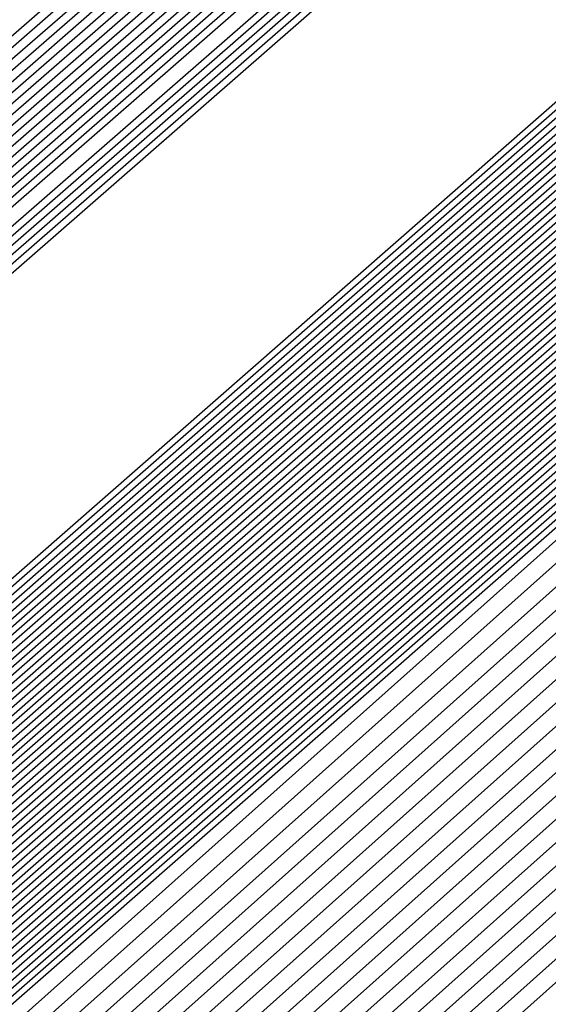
# Model space of a CAD drawing. Extents: x 3249832 to 3255657, y 13789405 to 13793316.
# Tile 835 of 1056: x 3253209.5896 to 3253209.6543, y 13791258.5066 to 13791258.6272. Entities that reach past the tile are written whole.
import ezdxf

# ---------------------------------------------------------------- set-up
doc = ezdxf.new("R2010")
doc.units = 0
doc.header["$LTSCALE"] = 100
doc.header["$MEASUREMENT"] = 0
for name, color, linetype in [('GRATIO_03231_CON', 1, 'CONTINUOUS'), ('GRATIO_0323_ICON', 1, 'CONTINUOUS'), ('TARGETS_EAST', 7, 'CONTINUOUS')]:
    doc.layers.add(name, color=color, linetype=linetype)

# ---------------------------------------------------------------- blocks, each defined once
blk = doc.blocks.new('Gratio_032316_contours')
at = {"layer": 'GRATIO_03231_CON', "color": 1, "linetype": 'Continuous', "flags": 128}
for points in [[(3253179.55027, 13791232.39503), (3253186.87441, 13791238.77001), (3253201.4775, 13791251.51898), (3253219.20823, 13791267.00714), (3253234.45763, 13791280.32933), (3253243.00028, 13791287.79153), (3253246.14511, 13791290.5444), (3253246.5846, 13791290.94974), (3253247.02187, 13791291.379), (3253250.20254, 13791294.24212), (3253258.88285, 13791301.95866), (3253274.44262, 13791315.73867), (3253292.7559, 13791331.95413), (3253308.32028, 13791345.76753)], [(3253180.16544, 13791232.93802), (3253187.28488, 13791239.13155), (3253201.72516, 13791251.73678), (3253219.33902, 13791267.12228), (3253234.51314, 13791280.37862), (3253243.01644, 13791287.80647), (3253246.14668, 13791290.54676), (3253246.58389, 13791290.95054), (3253247.01645, 13791291.37639), (3253250.16633, 13791294.21318), (3253258.7639, 13791301.85732), (3253274.17605, 13791315.50724), (3253292.31584, 13791331.56933), (3253307.73285, 13791345.25198)], [(3253180.78061, 13791233.481), (3253187.69534, 13791239.49309), (3253201.97282, 13791251.95458), (3253219.46981, 13791267.23741), (3253234.56866, 13791280.42791), (3253243.03259, 13791287.8214), (3253246.14825, 13791290.54912), (3253246.58317, 13791290.95133), (3253247.01103, 13791291.37378), (3253250.13013, 13791294.18424), (3253258.64495, 13791301.75599), (3253273.90947, 13791315.27582), (3253291.87577, 13791331.18453), (3253307.14542, 13791344.73643)], [(3253181.39578, 13791234.02399), (3253188.1058, 13791239.85463), (3253202.22048, 13791252.17237), (3253219.6006, 13791267.35254), (3253234.62418, 13791280.4772), (3253243.04874, 13791287.83633), (3253246.14982, 13791290.55149), (3253246.58246, 13791290.95213), (3253247.00561, 13791291.37117), (3253250.09393, 13791294.15529), (3253258.526, 13791301.65465), (3253273.6429, 13791315.0444), (3253291.4357, 13791330.79973), (3253306.55799, 13791344.22088)], [(3253182.62612, 13791235.10996), (3253188.92672, 13791240.5777), (3253202.71581, 13791252.60797), (3253219.86218, 13791267.58281), (3253234.73522, 13791280.57579), (3253243.08105, 13791287.8662), (3253246.15297, 13791290.55621), (3253246.58103, 13791290.95372), (3253246.99477, 13791291.36594), (3253250.02153, 13791294.09741), (3253258.2881, 13791301.45198), (3253273.10975, 13791314.58156), (3253290.55557, 13791330.03014), (3253305.38313, 13791343.18978)], [(3253183.24129, 13791235.65295), (3253189.33718, 13791240.93924), (3253202.96347, 13791252.82577), (3253219.99297, 13791267.69794), (3253234.79073, 13791280.62508), (3253243.0972, 13791287.88113), (3253246.15454, 13791290.55858), (3253246.58032, 13791290.95452), (3253246.98935, 13791291.36333), (3253249.98532, 13791294.06847), (3253258.16915, 13791301.35065), (3253272.84317, 13791314.35013), (3253290.11551, 13791329.64534), (3253304.7957, 13791342.67423)], [(3253189.74764, 13791241.30078), (3253203.21113, 13791253.04357), (3253220.12376, 13791267.81308), (3253234.84625, 13791280.67437), (3253243.11336, 13791287.89607), (3253246.15611, 13791290.56094), (3253246.57961, 13791290.95531), (3253246.98393, 13791291.36072), (3253249.94912, 13791294.03953), (3253258.05019, 13791301.24931), (3253272.5766, 13791314.11871), (3253289.67544, 13791329.26055), (3253304.20827, 13791342.15868)], [(3253190.1581, 13791241.66232), (3253203.45879, 13791253.26136), (3253220.25455, 13791267.92821), (3253234.90177, 13791280.72366), (3253243.12951, 13791287.911), (3253246.15768, 13791290.5633), (3253246.57889, 13791290.95611), (3253246.97851, 13791291.35811), (3253249.91292, 13791294.01058), (3253257.93124, 13791301.14798), (3253272.31002, 13791313.88729), (3253289.23538, 13791328.87575), (3253303.62084, 13791341.64313)], [(3253190.97902, 13791242.38539), (3253203.95411, 13791253.69696), (3253220.51613, 13791268.15847), (3253235.01281, 13791280.82224), (3253243.16182, 13791287.94087), (3253246.16082, 13791290.56803), (3253246.57747, 13791290.9577), (3253246.96767, 13791291.35288), (3253249.84051, 13791293.9527), (3253257.69334, 13791300.94531), (3253271.77687, 13791313.42445), (3253288.35525, 13791328.10615), (3253302.44598, 13791340.61203)], [(3253191.38948, 13791242.74693), (3253204.20177, 13791253.91476), (3253220.64692, 13791268.27361), (3253235.06832, 13791280.87154), (3253243.17797, 13791287.9558), (3253246.1624, 13791290.57039), (3253246.57675, 13791290.9585), (3253246.96225, 13791291.35027), (3253249.80431, 13791293.92376), (3253257.57439, 13791300.84397), (3253271.51029, 13791313.19303), (3253287.91518, 13791327.72135), (3253301.85855, 13791340.09648)], [(3253191.79994, 13791243.10847), (3253204.44943, 13791254.13256), (3253220.77772, 13791268.38874), (3253235.12384, 13791280.92083), (3253243.19412, 13791287.97073), (3253246.16397, 13791290.57276), (3253246.57604, 13791290.95929), (3253246.95683, 13791291.34766), (3253249.76811, 13791293.89481), (3253257.45544, 13791300.74264), (3253271.24372, 13791312.9616), (3253287.47511, 13791327.33655), (3253301.27112, 13791339.58093)], [(3253192.2104, 13791243.47001), (3253204.69709, 13791254.35035), (3253220.90851, 13791268.50387), (3253235.17936, 13791280.97012), (3253243.21028, 13791287.98567), (3253246.16554, 13791290.57512), (3253246.57533, 13791290.96009), (3253246.95142, 13791291.34505), (3253249.73191, 13791293.86587), (3253257.33649, 13791300.6413), (3253270.97714, 13791312.73018), (3253287.03505, 13791326.95176), (3253300.68369, 13791339.06538)], [(3253193.03132, 13791244.19308), (3253205.19242, 13791254.78595), (3253221.17009, 13791268.73414), (3253235.29039, 13791281.0687), (3253243.24258, 13791288.01553), (3253246.16868, 13791290.57985), (3253246.5739, 13791290.96168), (3253246.94058, 13791291.33982), (3253249.6595, 13791293.80799), (3253257.09858, 13791300.43863), (3253270.44399, 13791312.26734), (3253286.15492, 13791326.18216), (3253299.50883, 13791338.03428)], [(3253193.44178, 13791244.55462), (3253205.44008, 13791255.00375), (3253221.30088, 13791268.84927), (3253235.34591, 13791281.11799), (3253243.25874, 13791288.03047), (3253246.17025, 13791290.58221), (3253246.57319, 13791290.96248), (3253246.93516, 13791291.33721), (3253249.6233, 13791293.77904), (3253256.97963, 13791300.3373), (3253270.17741, 13791312.03592), (3253285.71485, 13791325.79737), (3253298.92139, 13791337.51873)]]:
    blk.add_lwpolyline(points, dxfattribs=at)
at = {"layer": 'GRATIO_03231_CON', "color": 5, "linetype": 'Continuous', "flags": 128}
for points in [[(3253178.31993, 13791231.30905), (3253186.05349, 13791238.04694), (3253200.98218, 13791251.08338), (3253218.94665, 13791266.77688), (3253234.34659, 13791280.23075), (3253242.96798, 13791287.76167), (3253246.14197, 13791290.53967), (3253246.58603, 13791290.94815), (3253247.02107, 13791291.37394), (3253250.18182, 13791294.2177), (3253258.80647, 13791301.88356), (3253274.26937, 13791315.56557), (3253292.48955, 13791331.61762), (3253308.02221, 13791345.18354)], [(3253177.70476, 13791230.76607), (3253185.64303, 13791237.6854), (3253200.73452, 13791250.86558), (3253218.81586, 13791266.66175), (3253234.29107, 13791280.18146), (3253242.95182, 13791287.74673), (3253246.1404, 13791290.53731), (3253246.58674, 13791290.94735), (3253247.01436, 13791291.36584), (3253250.12102, 13791294.16091), (3253258.59804, 13791301.69555), (3253273.79626, 13791315.14336), (3253291.70456, 13791330.92064), (3253306.97134, 13791344.25434)], [(3253177.08958, 13791230.22308), (3253185.23257, 13791237.32386), (3253200.48686, 13791250.64779), (3253218.68507, 13791266.54661), (3253234.23556, 13791280.13216), (3253242.93567, 13791287.7318), (3253246.13883, 13791290.53495), (3253246.58745, 13791290.94656), (3253247.00766, 13791291.35773), (3253250.06022, 13791294.10413), (3253258.38961, 13791301.50754), (3253273.32314, 13791314.72115), (3253290.91956, 13791330.22366), (3253305.92046, 13791343.32515)], [(3253176.47441, 13791229.68009), (3253184.82211, 13791236.96232), (3253200.23919, 13791250.42999), (3253218.55428, 13791266.43148), (3253234.18004, 13791280.08287), (3253242.91952, 13791287.71687), (3253246.13725, 13791290.53258), (3253246.58817, 13791290.94576), (3253247.00095, 13791291.34963), (3253249.99942, 13791294.04734), (3253258.18118, 13791301.31953), (3253272.85003, 13791314.29894), (3253290.13456, 13791329.52668), (3253304.86958, 13791342.39595)], [(3253175.24407, 13791228.59412), (3253184.00119, 13791236.23925), (3253199.74387, 13791249.99439), (3253218.2927, 13791266.20121), (3253234.069, 13791279.98429), (3253242.88721, 13791287.687), (3253246.13411, 13791290.52786), (3253246.58959, 13791290.94417), (3253246.98754, 13791291.33342), (3253249.87782, 13791293.93376), (3253257.76432, 13791300.94351), (3253271.9038, 13791313.45451), (3253288.56457, 13791328.13272), (3253302.76783, 13791340.53756)], [(3253196.57706, 13791247.03615), (3253203.47105, 13791253.1938), (3253218.75951, 13791266.60126), (3253234.06971, 13791279.98413), (3253242.88772, 13791287.68662), (3253246.13462, 13791290.52731), (3253246.59031, 13791290.94338), (3253246.98083, 13791291.32532), (3253249.81702, 13791293.87697), (3253257.55589, 13791300.7555), (3253271.43068, 13791313.0323), (3253287.77957, 13791327.43574), (3253301.71695, 13791339.60837)], [(3253196.71057, 13791247.15254), (3253203.58621, 13791253.29381), (3253218.83398, 13791266.66558), (3253234.10345, 13791280.01283), (3253242.89801, 13791287.6948), (3253246.13636, 13791290.52784), (3253246.59102, 13791290.94258), (3253246.97413, 13791291.31721), (3253249.75622, 13791293.82018), (3253257.34746, 13791300.56749), (3253270.95757, 13791312.61009), (3253286.99457, 13791326.73875), (3253300.66608, 13791338.67918)], [(3253196.84408, 13791247.26894), (3253203.70137, 13791253.39382), (3253218.90845, 13791266.7299), (3253234.13718, 13791280.04153), (3253242.9083, 13791287.70297), (3253246.13809, 13791290.52836), (3253246.59174, 13791290.94178), (3253246.96742, 13791291.30911), (3253249.69542, 13791293.76339), (3253257.13903, 13791300.37948), (3253270.48445, 13791312.18788), (3253286.20957, 13791326.04177), (3253299.6152, 13791337.74998)], [(3253197.11109, 13791247.50174), (3253203.93169, 13791253.59384), (3253219.0574, 13791266.85855), (3253234.20465, 13791280.09892), (3253242.92888, 13791287.71932), (3253246.14156, 13791290.52941), (3253246.59316, 13791290.94019), (3253246.95401, 13791291.2929), (3253249.57383, 13791293.64981), (3253256.72217, 13791300.00346), (3253269.53822, 13791311.34346), (3253284.63958, 13791324.64781), (3253297.51345, 13791335.89159)], [(3253197.2446, 13791247.61813), (3253204.04685, 13791253.69384), (3253219.13187, 13791266.92287), (3253234.23839, 13791280.12762), (3253242.93918, 13791287.72749), (3253246.1433, 13791290.52994), (3253246.59388, 13791290.9394), (3253246.9473, 13791291.28479), (3253249.51303, 13791293.59302), (3253256.51374, 13791299.81545), (3253269.06511, 13791310.92125), (3253283.85458, 13791323.95083), (3253296.46257, 13791334.9624)], [(3253197.37811, 13791247.73453), (3253204.16201, 13791253.79385), (3253219.20635, 13791266.98719), (3253234.27212, 13791280.15631), (3253242.94947, 13791287.73567), (3253246.14503, 13791290.53046), (3253246.59459, 13791290.9386), (3253246.9406, 13791291.27669), (3253249.45223, 13791293.53623), (3253256.30531, 13791299.62744), (3253268.59199, 13791310.49904), (3253283.06958, 13791323.25385), (3253295.41169, 13791334.0332)], [(3253197.51162, 13791247.85093), (3253204.27717, 13791253.89386), (3253219.28082, 13791267.05151), (3253234.30586, 13791280.18501), (3253242.95976, 13791287.74384), (3253246.14676, 13791290.53099), (3253246.5953, 13791290.9378), (3253246.93389, 13791291.26859), (3253249.39143, 13791293.47944), (3253256.09688, 13791299.43942), (3253268.11888, 13791310.07683), (3253282.28459, 13791322.55687), (3253294.36082, 13791333.10401)], [(3253197.77863, 13791248.08372), (3253204.50749, 13791254.09388), (3253219.42977, 13791267.18016), (3253234.37333, 13791280.2424), (3253242.98034, 13791287.76019), (3253246.15023, 13791290.53204), (3253246.59673, 13791290.93621), (3253246.92048, 13791291.25238), (3253249.26983, 13791293.36586), (3253255.68002, 13791299.0634), (3253267.17265, 13791309.2324), (3253280.71459, 13791321.16291), (3253292.25906, 13791331.24562), (3253298.86322, 13791336.86351)], [(3253197.91214, 13791248.20012), (3253204.62265, 13791254.19388), (3253219.50424, 13791267.24448), (3253234.40706, 13791280.2711), (3253242.99064, 13791287.76837), (3253246.15197, 13791290.53257), (3253246.59744, 13791290.93542), (3253246.91378, 13791291.24427), (3253249.20903, 13791293.30907), (3253255.47159, 13791298.87539), (3253266.69953, 13791308.81019), (3253279.9296, 13791320.46593), (3253291.20819, 13791330.31643), (3253297.66843, 13791335.81202)], [(3253198.04565, 13791248.31651), (3253204.73781, 13791254.29389), (3253219.57872, 13791267.3088), (3253234.4408, 13791280.2998), (3253243.00093, 13791287.77654), (3253246.1537, 13791290.53309), (3253246.59816, 13791290.93462), (3253246.90707, 13791291.23617), (3253249.14823, 13791293.25228), (3253255.26316, 13791298.68738), (3253266.22642, 13791308.38798), (3253279.1446, 13791319.76895), (3253290.15731, 13791329.38723), (3253296.47364, 13791334.76054)], [(3253198.17916, 13791248.43291), (3253204.85297, 13791254.3939), (3253219.65319, 13791267.37312), (3253234.47453, 13791280.32849), (3253243.01122, 13791287.78471), (3253246.15544, 13791290.53362), (3253246.59887, 13791290.93382), (3253246.90036, 13791291.22806), (3253249.08743, 13791293.19549), (3253255.05473, 13791298.49937), (3253265.7533, 13791307.96577), (3253278.3596, 13791319.07197), (3253289.10643, 13791328.45804), (3253295.27885, 13791333.70905)], [(3253198.44617, 13791248.6657), (3253205.08329, 13791254.59392), (3253219.80214, 13791267.50177), (3253234.542, 13791280.38589), (3253243.0318, 13791287.80106), (3253246.15891, 13791290.53467), (3253246.6003, 13791290.93223), (3253246.88695, 13791291.21186), (3253248.96583, 13791293.08191), (3253254.63787, 13791298.12335), (3253264.80707, 13791307.12135), (3253276.7896, 13791317.678), (3253287.00468, 13791326.59965), (3253292.88927, 13791331.60608), (3253295.95133, 13791334.07094)], [(3253198.57968, 13791248.7821), (3253205.19845, 13791254.69392), (3253219.87661, 13791267.56609), (3253234.57574, 13791280.41459), (3253243.04209, 13791287.80924), (3253246.16064, 13791290.53519), (3253246.60101, 13791290.93144), (3253246.88025, 13791291.20375), (3253248.90503, 13791293.02512), (3253254.42944, 13791297.93534), (3253264.33396, 13791306.69914), (3253276.00461, 13791316.98102), (3253285.9538, 13791325.67045), (3253291.69448, 13791330.55459), (3253294.7416, 13791333.01142)], [(3253198.71319, 13791248.8985), (3253205.31361, 13791254.79393), (3253219.95108, 13791267.63041), (3253234.60947, 13791280.44328), (3253243.05239, 13791287.81741), (3253246.16237, 13791290.53572), (3253246.60172, 13791290.93064), (3253246.87354, 13791291.19565), (3253248.84423, 13791292.96834), (3253254.22101, 13791297.74733), (3253263.86084, 13791306.27693), (3253275.21961, 13791316.28404), (3253284.90293, 13791324.74126), (3253290.49969, 13791329.50311), (3253293.53187, 13791331.9519)], [(3253198.8467, 13791249.0149), (3253205.42877, 13791254.89394), (3253220.02556, 13791267.69473), (3253234.64321, 13791280.47198), (3253243.06268, 13791287.82558), (3253246.16411, 13791290.53624), (3253246.60244, 13791290.92984), (3253246.86684, 13791291.18754), (3253248.78343, 13791292.91155), (3253254.01258, 13791297.55932), (3253263.38773, 13791305.85472), (3253274.43461, 13791315.58706), (3253283.85205, 13791323.81207), (3253289.3049, 13791328.45162), (3253292.32214, 13791330.89237), (3253295.39879, 13791333.38715)], [(3253199.11371, 13791249.24769), (3253205.65909, 13791255.09396), (3253220.17451, 13791267.82338), (3253234.71068, 13791280.52937), (3253243.08326, 13791287.84193), (3253246.16758, 13791290.53729), (3253246.60386, 13791290.92825), (3253246.85342, 13791291.17133), (3253248.66183, 13791292.79797), (3253253.59572, 13791297.1833), (3253262.4415, 13791305.01029), (3253272.86462, 13791314.1931), (3253281.7503, 13791321.95368), (3253286.91532, 13791326.34865), (3253289.90268, 13791328.77333), (3253293.18693, 13791331.45768)], [(3253199.24722, 13791249.36409), (3253205.77425, 13791255.19397), (3253220.24898, 13791267.8877), (3253234.74441, 13791280.55807), (3253243.09355, 13791287.85011), (3253246.16931, 13791290.53782), (3253246.60458, 13791290.92746), (3253246.84672, 13791291.16323), (3253248.60103, 13791292.74118), (3253253.38729, 13791296.99529), (3253261.96839, 13791304.58808), (3253272.07962, 13791313.49612), (3253280.69942, 13791321.02448), (3253285.72053, 13791325.29717), (3253288.69295, 13791327.71381), (3253292.081, 13791330.49295), (3253297.61917, 13791335.1971)], [(3253199.38073, 13791249.48048), (3253205.88941, 13791255.29397), (3253220.32345, 13791267.95202), (3253234.77815, 13791280.58677), (3253243.10385, 13791287.85828), (3253246.17105, 13791290.53834), (3253246.60529, 13791290.92666), (3253246.84001, 13791291.15513), (3253248.54023, 13791292.68439), (3253253.17886, 13791296.80728), (3253261.49527, 13791304.16587), (3253271.29462, 13791312.79914), (3253279.64854, 13791320.09529), (3253284.52574, 13791324.24568), (3253287.48322, 13791326.65429), (3253290.97507, 13791329.52822), (3253296.71525, 13791334.41022)], [(3253199.51424, 13791249.59688), (3253206.00457, 13791255.39398), (3253220.39793, 13791268.01634), (3253234.81188, 13791280.61546), (3253243.11414, 13791287.86646), (3253246.17278, 13791290.53887), (3253246.606, 13791290.92586), (3253246.83331, 13791291.14702), (3253248.47943, 13791292.6276), (3253252.97044, 13791296.61927), (3253261.02215, 13791303.74366), (3253270.50962, 13791312.10216), (3253278.59767, 13791319.16609), (3253283.33095, 13791323.1942), (3253286.27349, 13791325.59476), (3253289.86914, 13791328.56348), (3253295.81132, 13791333.62334)], [(3253199.78125, 13791249.82967), (3253206.23489, 13791255.594), (3253220.54687, 13791268.14499), (3253234.87935, 13791280.67286), (3253243.13472, 13791287.8828), (3253246.17625, 13791290.53992), (3253246.60743, 13791290.92427), (3253246.8199, 13791291.13081), (3253248.35784, 13791292.51402), (3253252.55358, 13791296.24325), (3253260.07593, 13791302.89924), (3253268.93963, 13791310.70819), (3253276.49591, 13791317.3077), (3253280.94137, 13791321.09123), (3253283.85403, 13791323.47572), (3253287.65728, 13791326.63402), (3253294.00347, 13791332.04958)], [(3253199.91476, 13791249.94607), (3253206.35005, 13791255.69401), (3253220.62135, 13791268.20931), (3253234.91309, 13791280.70156), (3253243.14501, 13791287.89098), (3253246.17798, 13791290.54045), (3253246.60814, 13791290.92348), (3253246.81319, 13791291.12271), (3253248.29704, 13791292.45723), (3253252.34515, 13791296.05524), (3253259.60281, 13791302.47703), (3253268.15463, 13791310.01121), (3253275.44504, 13791316.37851), (3253279.74658, 13791320.03974), (3253282.6443, 13791322.4162), (3253286.55135, 13791325.66929), (3253293.09954, 13791331.2627), (3253300.79521, 13791337.86923)], [(3253200.04827, 13791250.06247), (3253206.46521, 13791255.79401), (3253220.69582, 13791268.27363), (3253234.94682, 13791280.73025), (3253243.15531, 13791287.89915), (3253246.17972, 13791290.54097), (3253246.60886, 13791290.92268), (3253246.80649, 13791291.1146), (3253248.23624, 13791292.40044), (3253252.13672, 13791295.86723), (3253259.1297, 13791302.05482), (3253267.36963, 13791309.31423), (3253274.39416, 13791315.44932), (3253278.55179, 13791318.98826), (3253281.43456, 13791321.35667), (3253285.44542, 13791324.70455), (3253292.19561, 13791330.47582), (3253300.12972, 13791337.29016)], [(3253200.18178, 13791250.17887), (3253206.58037, 13791255.89402), (3253220.77029, 13791268.33795), (3253234.98056, 13791280.75895), (3253243.1656, 13791287.90733), (3253246.18145, 13791290.5415), (3253246.60957, 13791290.92188), (3253246.79978, 13791291.1065), (3253248.17544, 13791292.34365), (3253251.92829, 13791295.67922), (3253258.65658, 13791301.63261), (3253266.58464, 13791308.61725), (3253273.34328, 13791314.52012), (3253277.357, 13791317.93677), (3253280.22483, 13791320.29715), (3253284.33949, 13791323.73982), (3253291.29169, 13791329.68894), (3253299.46423, 13791336.71108)], [(3253200.44879, 13791250.41166), (3253206.81069, 13791256.09404), (3253220.91924, 13791268.4666), (3253235.04803, 13791280.81634), (3253243.18618, 13791287.92368), (3253246.18492, 13791290.54255), (3253246.611, 13791290.92029), (3253246.78637, 13791291.09029), (3253248.05384, 13791292.23007), (3253251.51143, 13791295.3032), (3253257.71035, 13791300.78818), (3253265.01464, 13791307.22329), (3253271.24153, 13791312.66173), (3253274.96742, 13791315.8338), (3253277.80537, 13791318.17811), (3253282.12763, 13791321.81036), (3253289.48383, 13791328.11518), (3253298.13324, 13791335.55292)], [(3253200.5823, 13791250.52806), (3253206.92586, 13791256.19405), (3253220.99372, 13791268.53092), (3253235.08176, 13791280.84504), (3253243.19647, 13791287.93185), (3253246.18666, 13791290.54307), (3253246.61171, 13791290.9195), (3253246.77966, 13791291.08219), (3253247.99304, 13791292.17328), (3253251.303, 13791295.11519), (3253257.23724, 13791300.36597), (3253264.22964, 13791306.52631), (3253270.19065, 13791311.73254), (3253273.77263, 13791314.78231), (3253276.59564, 13791317.11859), (3253281.0217, 13791320.84562), (3253288.57991, 13791327.3283), (3253297.46775, 13791334.97385)], [(3253200.71581, 13791250.64445), (3253207.04102, 13791256.29406), (3253221.06819, 13791268.59524), (3253235.1155, 13791280.87374), (3253243.20676, 13791287.94002), (3253246.18839, 13791290.5436), (3253246.61242, 13791290.9187), (3253246.77296, 13791291.07408), (3253247.93224, 13791292.11649), (3253251.09457, 13791294.92718), (3253256.76412, 13791299.94376), (3253263.44465, 13791305.82933), (3253269.13978, 13791310.80334), (3253272.57784, 13791313.73083), (3253275.38591, 13791316.05906), (3253279.91577, 13791319.88089), (3253287.67598, 13791326.54142), (3253296.80226, 13791334.39477)], [(3253200.84932, 13791250.76085), (3253207.15618, 13791256.39406), (3253221.14266, 13791268.65956), (3253235.14923, 13791280.90243), (3253243.21706, 13791287.9482), (3253246.19012, 13791290.54412), (3253246.61314, 13791290.9179), (3253246.76625, 13791291.06598), (3253247.87144, 13791292.0597), (3253250.88614, 13791294.73917), (3253256.29101, 13791299.52155), (3253262.65965, 13791305.13235), (3253268.0889, 13791309.87415), (3253271.38305, 13791312.67934), (3253274.17618, 13791314.99954), (3253278.80984, 13791318.91616), (3253286.77206, 13791325.75454), (3253296.13677, 13791333.81569)], [(3253201.11633, 13791250.99365), (3253207.3865, 13791256.59408), (3253221.29161, 13791268.78821), (3253235.2167, 13791280.95983), (3253243.23764, 13791287.96455), (3253246.19359, 13791290.54517), (3253246.61456, 13791290.91631), (3253246.75284, 13791291.04977), (3253247.74984, 13791291.94612), (3253250.46928, 13791294.36315), (3253255.34478, 13791298.67713), (3253261.08965, 13791303.73839), (3253265.98715, 13791308.01576), (3253268.99347, 13791310.57637), (3253271.75672, 13791312.8805), (3253276.59798, 13791316.9867), (3253284.9642, 13791324.18078), (3253294.80578, 13791332.65754)], [(3253201.24984, 13791251.11004), (3253207.50166, 13791256.69409), (3253221.36608, 13791268.85253), (3253235.25044, 13791280.98852), (3253243.24793, 13791287.97272), (3253246.19533, 13791290.5457), (3253246.61528, 13791290.91552), (3253246.74613, 13791291.04167), (3253247.68904, 13791291.88933), (3253250.26085, 13791294.17514), (3253254.87166, 13791298.25492), (3253260.30466, 13791303.04141), (3253264.93627, 13791307.08657), (3253267.79868, 13791309.52489), (3253270.54699, 13791311.82097), (3253275.49205, 13791316.02196), (3253284.06028, 13791323.3939), (3253294.14029, 13791332.07846)], [(3253201.38335, 13791251.22644), (3253207.61682, 13791256.7941), (3253221.44056, 13791268.91685), (3253235.28417, 13791281.01722), (3253243.25822, 13791287.9809), (3253246.19706, 13791290.54622), (3253246.61599, 13791290.91472), (3253246.73943, 13791291.03356), (3253247.62824, 13791291.83254), (3253250.05242, 13791293.98713), (3253254.39855, 13791297.83271), (3253259.51966, 13791302.34443), (3253263.88539, 13791306.15737), (3253266.60389, 13791308.4734), (3253269.33726, 13791310.76145), (3253274.38613, 13791315.05723), (3253283.15635, 13791322.60702), (3253293.4748, 13791331.49938)], [(3253201.51686, 13791251.34284), (3253207.73198, 13791256.8941), (3253221.51503, 13791268.98117), (3253235.31791, 13791281.04592), (3253243.26852, 13791287.98907), (3253246.1988, 13791290.54675), (3253246.6167, 13791290.91393), (3253246.73272, 13791291.02546), (3253247.56744, 13791291.77576), (3253249.84399, 13791293.79912), (3253253.92543, 13791297.41049), (3253258.73466, 13791301.64744), (3253262.83452, 13791305.22818), (3253265.4091, 13791307.42192), (3253268.12753, 13791309.70193), (3253273.2802, 13791314.0925), (3253282.25242, 13791321.82014), (3253292.80931, 13791330.9203), (3253301.81088, 13791338.63068)], [(3253201.78387, 13791251.57563), (3253207.9623, 13791257.09412), (3253221.66398, 13791269.10982), (3253235.38538, 13791281.10331), (3253243.2891, 13791288.00542), (3253246.20227, 13791290.5478), (3253246.61813, 13791290.91233), (3253246.71931, 13791291.00925), (3253247.44584, 13791291.66218), (3253249.42713, 13791293.4231), (3253252.9792, 13791296.56607), (3253257.16467, 13791300.25348), (3253260.73276, 13791303.36979), (3253263.01952, 13791305.31895), (3253265.70807, 13791307.58288), (3253271.06834, 13791312.16303), (3253280.44457, 13791320.24638), (3253291.47832, 13791329.76215), (3253300.88547, 13791337.82513)], [(3253201.91738, 13791251.69203), (3253208.07746, 13791257.19413), (3253221.73845, 13791269.17414), (3253235.41911, 13791281.13201), (3253243.29939, 13791288.01359), (3253246.204, 13791290.54832), (3253246.61884, 13791290.91154), (3253246.71261, 13791291.00114), (3253247.38504, 13791291.60539), (3253249.2187, 13791293.23509), (3253252.50609, 13791296.14386), (3253256.37967, 13791299.5565), (3253259.68189, 13791302.44059), (3253261.82473, 13791304.26746), (3253264.49834, 13791306.52336), (3253269.96241, 13791311.1983), (3253279.54064, 13791319.4595), (3253290.81283, 13791329.18307), (3253300.42277, 13791337.42236)], [(3253202.05089, 13791251.80842), (3253208.19262, 13791257.29414), (3253221.81293, 13791269.23846), (3253235.45285, 13791281.16071), (3253243.30968, 13791288.02177), (3253246.20573, 13791290.54885), (3253246.61956, 13791290.91074), (3253246.7059, 13791290.99304), (3253247.32424, 13791291.5486), (3253249.01027, 13791293.04708), (3253252.03297, 13791295.72165), (3253255.59467, 13791298.85952), (3253258.63101, 13791301.5114), (3253260.62994, 13791303.21597), (3253263.28861, 13791305.46384), (3253268.85648, 13791310.23357), (3253278.63672, 13791318.67262), (3253290.14734, 13791328.60399), (3253299.96006, 13791337.01958)], [(3253222.18973, 13791268.9562), (3253208.47101, 13791257.20698), (3253202.18439, 13791251.92482), (3253202.18439, 13791251.92482), (3253208.30778, 13791257.39414), (3253221.8874, 13791269.30278)], [(3253222.33685, 13791269.08692), (3253208.70035, 13791257.40813), (3253202.45141, 13791252.15761), (3253202.45141, 13791252.15761), (3253208.5381, 13791257.59416), (3253222.03635, 13791269.43142)], [(3253222.41042, 13791269.15229), (3253208.81502, 13791257.50869), (3253202.58492, 13791252.27401), (3253202.58492, 13791252.27401), (3253208.65326, 13791257.69417), (3253222.11082, 13791269.49575)], [(3253222.48398, 13791269.21765), (3253208.92969, 13791257.60926), (3253202.71843, 13791252.39041), (3253202.71843, 13791252.39041), (3253208.76842, 13791257.79418), (3253222.18529, 13791269.56007)], [(3253222.55754, 13791269.28301), (3253209.04436, 13791257.70983), (3253202.85194, 13791252.50681), (3253202.85193, 13791252.50681), (3253208.88358, 13791257.89419), (3253222.25977, 13791269.62439)], [(3253222.70467, 13791269.41374), (3253209.2737, 13791257.91097), (3253203.11895, 13791252.7396), (3253203.11895, 13791252.7396), (3253209.1139, 13791258.0942), (3253222.40871, 13791269.75304)], [(3253222.77823, 13791269.4791), (3253209.38837, 13791258.01154), (3253203.25246, 13791252.856), (3253203.25246, 13791252.856), (3253209.22906, 13791258.19421), (3253222.48319, 13791269.81736)], [(3253222.8518, 13791269.54447), (3253209.50304, 13791258.11211), (3253203.38597, 13791252.97239), (3253203.38597, 13791252.97239), (3253209.34422, 13791258.29422), (3253222.55766, 13791269.88168)], [(3253222.92536, 13791269.60983), (3253209.61771, 13791258.21268), (3253203.51947, 13791253.08879), (3253203.51947, 13791253.08879), (3253209.45938, 13791258.39423), (3253222.63214, 13791269.946)], [(3253294.55593, 13791331.78482), (3253282.65133, 13791321.30274), (3253268.6032, 13791309.01445), (3253256.6338, 13791298.60027), (3253249.91373, 13791292.81609), (3253247.40711, 13791290.71997), (3253247.02638, 13791290.44557), (3253246.62867, 13791290.09727), (3253243.8498, 13791287.66252), (3253236.27025, 13791281.09954), (3253223.07249, 13791269.74056), (3253209.84706, 13791258.41382), (3253203.78649, 13791253.32159), (3253203.78649, 13791253.32159), (3253209.68971, 13791258.59423), (3253222.78114, 13791270.07458), (3253235.89161, 13791281.53353), (3253243.79641, 13791288.43297), (3253249.04881, 13791292.99861), (3253256.14655, 13791299.14707), (3253268.13516, 13791309.52901), (3253282.25127, 13791321.73092), (3253294.2793, 13791332.07331)], [(3253294.30341, 13791331.56698), (3253282.46184, 13791321.1404), (3253268.48808, 13791308.91717), (3253256.58203, 13791298.55815), (3253249.89752, 13791292.80461), (3253247.40414, 13791290.71961), (3253247.02543, 13791290.44664), (3253246.629, 13791290.09938), (3253243.85878, 13791287.67218), (3253236.30279, 13791281.1296), (3253223.14605, 13791269.80592), (3253209.96173, 13791258.51439), (3253203.92, 13791253.43798), (3253203.92, 13791253.43798), (3253209.80487, 13791258.69424), (3253222.85565, 13791270.13885), (3253235.92547, 13791281.56208), (3253243.80512, 13791288.43921), (3253249.03601, 13791292.98573), (3253256.09723, 13791299.1022), (3253268.02248, 13791309.42905), (3253282.06389, 13791321.56632), (3253294.02824, 13791331.85395)], [(3253294.05089, 13791331.34915), (3253282.27235, 13791320.97806), (3253268.37296, 13791308.8199), (3253256.53026, 13791298.51602), (3253249.8813, 13791292.79314), (3253247.40117, 13791290.71925), (3253247.02448, 13791290.44772), (3253246.62933, 13791290.10149), (3253243.86776, 13791287.68184), (3253236.33533, 13791281.15966), (3253223.21961, 13791269.87129), (3253210.0764, 13791258.61496), (3253204.05351, 13791253.55438), (3253204.05351, 13791253.55438), (3253209.92004, 13791258.79424), (3253222.93017, 13791270.20313), (3253235.95934, 13791281.59062), (3253243.81382, 13791288.44544), (3253249.02321, 13791292.97286), (3253256.04791, 13791299.05733), (3253267.90979, 13791309.32909), (3253281.87651, 13791321.40172), (3253293.77719, 13791331.63458)], [(3253293.79837, 13791331.13131), (3253282.08285, 13791320.81572), (3253268.25784, 13791308.72262), (3253256.47849, 13791298.4739), (3253249.86508, 13791292.78166), (3253247.39821, 13791290.71889), (3253247.02354, 13791290.4488), (3253246.62966, 13791290.1036), (3253243.87675, 13791287.6915), (3253236.36787, 13791281.18972), (3253223.29318, 13791269.93665), (3253210.19107, 13791258.71553), (3253204.18702, 13791253.67078), (3253204.18701, 13791253.67078), (3253210.0352, 13791258.89424), (3253223.00468, 13791270.26741), (3253235.9932, 13791281.61917), (3253243.82253, 13791288.45167), (3253249.01041, 13791292.95999), (3253255.9986, 13791299.01245), (3253267.79711, 13791309.22914), (3253281.68913, 13791321.23712), (3253293.52613, 13791331.41522)], [(3253281.70387, 13791320.49104), (3253268.02759, 13791308.52807), (3253256.37495, 13791298.38965), (3253249.83265, 13791292.75871), (3253247.39227, 13791290.71816), (3253247.02165, 13791290.45095), (3253246.63032, 13791290.10782), (3253243.89471, 13791287.71083), (3253236.43295, 13791281.24983), (3253223.4403, 13791270.06738), (3253210.42041, 13791258.91666), (3253204.45403, 13791253.90357), (3253204.45403, 13791253.90357), (3253210.2655, 13791259.09429), (3253223.15342, 13791270.39627), (3253236.05998, 13791281.67732), (3253243.49467, 13791288.16911), (3253246.23629, 13791290.55891), (3253246.63094, 13791290.89792), (3253246.97688, 13791291.19282), (3253249.38096, 13791293.27243), (3253255.90221, 13791298.92109), (3253267.57241, 13791309.02875), (3253281.31446, 13791320.90786)], [(3253281.51437, 13791320.3287), (3253267.91246, 13791308.4308), (3253256.32319, 13791298.34753), (3253249.81643, 13791292.74723), (3253247.38931, 13791290.7178), (3253247.0207, 13791290.45203), (3253246.63065, 13791290.10993), (3253243.90369, 13791287.72049), (3253236.4655, 13791281.27989), (3253223.51387, 13791270.13274), (3253210.53508, 13791259.01723), (3253204.58754, 13791254.01997), (3253204.58754, 13791254.01997), (3253210.38066, 13791259.1943), (3253223.22789, 13791270.4606), (3253236.0937, 13791281.70603), (3253243.50493, 13791288.17732), (3253246.23793, 13791290.55953), (3253246.63143, 13791290.89735), (3253246.97568, 13791291.19044), (3253249.36691, 13791293.25849), (3253255.85289, 13791298.87622), (3253267.45972, 13791308.92879), (3253281.12708, 13791320.74326)], [(3253281.32488, 13791320.16636), (3253267.79734, 13791308.33352), (3253256.27142, 13791298.30541), (3253249.80022, 13791292.73576), (3253247.38634, 13791290.71744), (3253247.01976, 13791290.4531), (3253246.63098, 13791290.11204), (3253243.91267, 13791287.73015), (3253236.49804, 13791281.30995), (3253223.58743, 13791270.1981), (3253210.64975, 13791259.1178), (3253204.72105, 13791254.13636), (3253204.72105, 13791254.13637), (3253210.49582, 13791259.2943), (3253223.30236, 13791270.52492), (3253236.12742, 13791281.73474), (3253243.51518, 13791288.18552), (3253246.23956, 13791290.56015), (3253246.63193, 13791290.89678), (3253246.97448, 13791291.18805), (3253249.35287, 13791293.24455), (3253255.80356, 13791298.83135), (3253267.34704, 13791308.82884), (3253280.9397, 13791320.57865)], [(3253281.13539, 13791320.00402), (3253267.68222, 13791308.23625), (3253256.21965, 13791298.26328), (3253249.784, 13791292.72428), (3253247.38337, 13791290.71708), (3253247.01881, 13791290.45418), (3253246.63131, 13791290.11416), (3253243.92165, 13791287.73981), (3253236.53058, 13791281.34001), (3253223.66099, 13791270.26347), (3253210.76442, 13791259.21837), (3253204.85455, 13791254.25276), (3253204.85455, 13791254.25276), (3253210.61098, 13791259.39431), (3253223.37683, 13791270.58925), (3253236.16114, 13791281.76345), (3253243.52543, 13791288.19373), (3253246.2412, 13791290.56077), (3253246.63242, 13791290.89621), (3253246.97329, 13791291.18567), (3253249.33882, 13791293.23061), (3253255.75424, 13791298.78648), (3253267.23435, 13791308.72888), (3253280.75231, 13791320.41405)], [(3253267.45197, 13791308.0417), (3253256.11611, 13791298.17904), (3253249.75157, 13791292.70133), (3253247.37744, 13791290.71635), (3253247.01692, 13791290.45633), (3253246.63197, 13791290.11838), (3253243.93961, 13791287.75913), (3253236.59567, 13791281.40012), (3253223.80812, 13791270.3942), (3253210.99376, 13791259.41951), (3253205.12157, 13791254.48556), (3253205.12157, 13791254.48556), (3253210.84129, 13791259.59433), (3253223.52577, 13791270.7179), (3253236.22858, 13791281.82086), (3253243.54593, 13791288.21014), (3253246.24446, 13791290.562), (3253246.6334, 13791290.89508), (3253246.97089, 13791291.1809), (3253249.31072, 13791293.20273), (3253255.65559, 13791298.69674), (3253267.00898, 13791308.52897)], [(3253267.33685, 13791307.94442), (3253256.06434, 13791298.13691), (3253249.73535, 13791292.68985), (3253247.37447, 13791290.71599), (3253247.01598, 13791290.45741), (3253246.6323, 13791290.12049), (3253243.9486, 13791287.76879), (3253236.62821, 13791281.43018), (3253223.88168, 13791270.45956), (3253211.10843, 13791259.52008), (3253205.25508, 13791254.60195), (3253205.25508, 13791254.60195), (3253210.95645, 13791259.69434), (3253223.60023, 13791270.78223), (3253236.2623, 13791281.84957), (3253243.55619, 13791288.21834), (3253246.2461, 13791290.56262), (3253246.63389, 13791290.89451), (3253246.96969, 13791291.17852), (3253249.29667, 13791293.18879), (3253255.60626, 13791298.65187), (3253266.8963, 13791308.42902)], [(3253267.22172, 13791307.84715), (3253256.01257, 13791298.09479), (3253249.71913, 13791292.67838), (3253247.37151, 13791290.71563), (3253247.01503, 13791290.45848), (3253246.63263, 13791290.1226), (3253243.95758, 13791287.77846), (3253236.66075, 13791281.46024), (3253223.95525, 13791270.52492), (3253211.2231, 13791259.62065), (3253205.38858, 13791254.71835), (3253205.38859, 13791254.71835), (3253211.07161, 13791259.79435), (3253223.6747, 13791270.84655), (3253236.29602, 13791281.87828), (3253243.56644, 13791288.22655), (3253246.24773, 13791290.56324), (3253246.63439, 13791290.89394), (3253246.9685, 13791291.17613), (3253249.28262, 13791293.17485), (3253255.55694, 13791298.607), (3253266.78361, 13791308.32906)], [(3253267.1066, 13791307.74987), (3253255.96081, 13791298.05266), (3253249.70292, 13791292.6669), (3253247.36854, 13791290.71526), (3253247.01409, 13791290.45956), (3253246.63296, 13791290.12471), (3253243.96656, 13791287.78812), (3253236.69329, 13791281.49029), (3253224.02881, 13791270.59029), (3253211.33777, 13791259.72122), (3253205.52209, 13791254.83475), (3253205.52209, 13791254.83475), (3253211.18677, 13791259.89435), (3253223.74917, 13791270.91088), (3253236.32974, 13791281.90699), (3253243.57669, 13791288.23475), (3253246.24937, 13791290.56386), (3253246.63488, 13791290.89337), (3253246.9673, 13791291.17375), (3253249.26858, 13791293.16091), (3253255.50762, 13791298.56213), (3253266.67093, 13791308.22911)], [(3253266.87636, 13791307.55532), (3253255.85727, 13791297.96842), (3253249.67048, 13791292.64395), (3253247.36261, 13791290.71454), (3253247.01219, 13791290.46171), (3253246.63362, 13791290.12893), (3253243.98452, 13791287.80744), (3253236.75838, 13791281.55041), (3253224.17594, 13791270.72101), (3253211.56711, 13791259.92236), (3253205.78911, 13791255.06754), (3253205.78911, 13791255.06754), (3253211.41709, 13791260.09437), (3253223.89811, 13791271.03953), (3253236.39717, 13791281.9644), (3253243.59719, 13791288.25117), (3253246.25263, 13791290.56509), (3253246.63586, 13791290.89224), (3253246.96491, 13791291.16898), (3253249.24048, 13791293.13303), (3253255.40897, 13791298.4724), (3253266.44556, 13791308.0292)], [(3253266.76123, 13791307.45805), (3253255.8055, 13791297.92629), (3253249.65427, 13791292.63247), (3253247.35964, 13791290.71418), (3253247.01125, 13791290.46279), (3253246.63395, 13791290.13104), (3253243.9935, 13791287.8171), (3253236.79092, 13791281.58047), (3253224.2495, 13791270.78638), (3253211.68179, 13791260.02293), (3253205.92262, 13791255.18394), (3253205.92262, 13791255.18394), (3253211.53225, 13791260.19438), (3253223.97258, 13791271.10386), (3253236.43089, 13791281.99311), (3253243.60744, 13791288.25937), (3253246.25427, 13791290.56571), (3253246.63635, 13791290.89167), (3253246.96371, 13791291.1666), (3253249.22643, 13791293.11909), (3253255.35964, 13791298.42753), (3253266.33287, 13791307.92924)], [(3253266.64611, 13791307.36077), (3253255.75373, 13791297.88417), (3253249.63805, 13791292.621), (3253247.35667, 13791290.71382), (3253247.0103, 13791290.46387), (3253246.63428, 13791290.13316), (3253244.00248, 13791287.82676), (3253236.82346, 13791281.61053), (3253224.32306, 13791270.85174), (3253211.79646, 13791260.1235), (3253206.05613, 13791255.30034), (3253206.05613, 13791255.30033), (3253211.64741, 13791260.29439), (3253224.04705, 13791271.16818), (3253236.46461, 13791282.02182), (3253243.6177, 13791288.26758), (3253246.2559, 13791290.56633), (3253246.63684, 13791290.8911), (3253246.96251, 13791291.16422), (3253249.21238, 13791293.10515), (3253255.31032, 13791298.38266), (3253266.22019, 13791307.82929)], [(3253266.53099, 13791307.2635), (3253255.70196, 13791297.84205), (3253249.62183, 13791292.60952), (3253247.35371, 13791290.71345), (3253247.00936, 13791290.46494), (3253246.63461, 13791290.13527), (3253244.01147, 13791287.83642), (3253236.856, 13791281.64058), (3253224.39663, 13791270.9171), (3253211.91113, 13791260.22407), (3253206.18963, 13791255.41673), (3253206.18963, 13791255.41673), (3253211.76257, 13791260.3944), (3253224.12152, 13791271.23251), (3253236.49833, 13791282.05053), (3253243.62795, 13791288.27578), (3253246.25754, 13791290.56695), (3253246.63734, 13791290.89054), (3253246.96131, 13791291.16183), (3253249.19833, 13791293.09121), (3253255.26099, 13791298.33779), (3253266.1075, 13791307.72933)]]:
    blk.add_lwpolyline(points, dxfattribs=at)
at = {"layer": 'GRATIO_0323_ICON', "color": 7, "linetype": 'Continuous', "flags": 128}
for points in [[(3253175.85924, 13791229.13711), (3253184.41165, 13791236.60078), (3253199.99153, 13791250.21219), (3253218.42349, 13791266.31635), (3253234.12452, 13791280.03358), (3253242.90336, 13791287.70193), (3253246.13568, 13791290.53022), (3253246.58888, 13791290.94497), (3253246.99424, 13791291.34152), (3253249.93862, 13791293.99055), (3253257.97275, 13791301.13152), (3253272.37691, 13791313.87673), (3253289.34956, 13791328.8297), (3253303.81871, 13791341.46676)], [(3253182.01095, 13791234.56698), (3253188.51626, 13791240.21616), (3253202.46814, 13791252.39017), (3253219.73139, 13791267.46768), (3253234.6797, 13791280.5265), (3253243.0649, 13791287.85127), (3253246.1514, 13791290.55385), (3253246.58175, 13791290.95293), (3253247.00019, 13791291.36856), (3253250.05773, 13791294.12635), (3253258.40705, 13791301.55332), (3253273.37632, 13791314.81298), (3253290.99564, 13791330.41494), (3253305.97056, 13791343.70533)], [(3253196.97758, 13791247.38534), (3253203.81653, 13791253.49383), (3253218.98293, 13791266.79423), (3253234.17092, 13791280.07022), (3253242.91859, 13791287.71115), (3253246.13983, 13791290.52889), (3253246.59245, 13791290.94099), (3253246.96072, 13791291.301), (3253249.63462, 13791293.7066), (3253256.9306, 13791300.19147), (3253270.01134, 13791311.76567), (3253285.42458, 13791325.34479), (3253298.56432, 13791336.82079)], [(3253197.64512, 13791247.96732), (3253204.39233, 13791253.99387), (3253219.3553, 13791267.11584), (3253234.33959, 13791280.21371), (3253242.97005, 13791287.75202), (3253246.1485, 13791290.53152), (3253246.59602, 13791290.93701), (3253246.92719, 13791291.26048), (3253249.33063, 13791293.42265), (3253255.88845, 13791299.25141), (3253267.64576, 13791309.65462), (3253281.49959, 13791321.85989), (3253293.30994, 13791332.17482)], [(3253198.31266, 13791248.54931), (3253204.96813, 13791254.49391), (3253219.72766, 13791267.43745), (3253234.50827, 13791280.35719), (3253243.02151, 13791287.79289), (3253246.15717, 13791290.53414), (3253246.59958, 13791290.93303), (3253246.89366, 13791291.21996), (3253249.02663, 13791293.1387), (3253254.8463, 13791298.31136), (3253265.28019, 13791307.54356), (3253277.5746, 13791318.37498), (3253288.05556, 13791327.52884), (3253294.08406, 13791332.65756)], [(3253190.56856, 13791242.02386), (3253203.70645, 13791253.47916), (3253220.38534, 13791268.04334), (3253234.95729, 13791280.77295), (3253243.14566, 13791287.92593), (3253246.15925, 13791290.56567), (3253246.57818, 13791290.95691), (3253246.97309, 13791291.35549), (3253249.87672, 13791293.98164), (3253257.81229, 13791301.04664), (3253272.04344, 13791313.65587), (3253288.79531, 13791328.49095), (3253303.03341, 13791341.12758)], [(3253198.9802, 13791249.13129), (3253205.54393, 13791254.99395), (3253220.10003, 13791267.75905), (3253234.67694, 13791280.50068), (3253243.07297, 13791287.83376), (3253246.16584, 13791290.53677), (3253246.60315, 13791290.92905), (3253246.86013, 13791291.17944), (3253248.72263, 13791292.85476), (3253253.80415, 13791297.37131), (3253262.91461, 13791305.43251), (3253273.64961, 13791314.89008), (3253282.80117, 13791322.88287), (3253288.11011, 13791327.40014), (3253291.11241, 13791329.83285), (3253294.29286, 13791332.42241)], [(3253199.64774, 13791249.71328), (3253206.11974, 13791255.49399), (3253220.4724, 13791268.08067), (3253234.84562, 13791280.64416), (3253243.12443, 13791287.87463), (3253246.17452, 13791290.53939), (3253246.60672, 13791290.92507), (3253246.8266, 13791291.13892), (3253248.41864, 13791292.57081), (3253252.76201, 13791296.43126), (3253260.54904, 13791303.32145), (3253269.72463, 13791311.40518), (3253277.54679, 13791318.2369), (3253282.13616, 13791322.14271), (3253285.06376, 13791324.53524), (3253288.76321, 13791327.59875), (3253294.90739, 13791332.83646)], [(3253200.31528, 13791250.29526), (3253206.69554, 13791255.99403), (3253220.84477, 13791268.40227), (3253235.01429, 13791280.78765), (3253243.17589, 13791287.9155), (3253246.18319, 13791290.54202), (3253246.61028, 13791290.92109), (3253246.79307, 13791291.0984), (3253248.11464, 13791292.28686), (3253251.71986, 13791295.49121), (3253258.18347, 13791301.21039), (3253265.79964, 13791307.92027), (3253272.29241, 13791313.59093), (3253276.16221, 13791316.88528), (3253279.0151, 13791319.23763), (3253283.23356, 13791322.77509), (3253290.38776, 13791328.90206), (3253298.79874, 13791336.132)], [(3253192.62086, 13791243.83154), (3253204.94475, 13791254.56815), (3253221.0393, 13791268.61901), (3253235.23488, 13791281.01941), (3253243.22643, 13791288.0006), (3253246.16711, 13791290.57748), (3253246.57461, 13791290.96089), (3253246.946, 13791291.34243), (3253249.6957, 13791293.83693), (3253257.21754, 13791300.53997), (3253270.71056, 13791312.49876), (3253286.59498, 13791326.56696), (3253300.09626, 13791338.54983)], [(3253200.98282, 13791250.87725), (3253207.27134, 13791256.49407), (3253221.21714, 13791268.72389), (3253235.18297, 13791280.93113), (3253243.22735, 13791287.95637), (3253246.19186, 13791290.54465), (3253246.61385, 13791290.91711), (3253246.75955, 13791291.05787), (3253247.81064, 13791292.00291), (3253250.67771, 13791294.55116), (3253255.81789, 13791299.09934), (3253261.87465, 13791304.43537), (3253267.03802, 13791308.94496), (3253270.18826, 13791311.62786), (3253272.96645, 13791313.94002), (3253277.70391, 13791317.95143), (3253285.86813, 13791324.96766), (3253295.47128, 13791333.23661)], [(3253201.65036, 13791251.45923), (3253207.84714, 13791256.99411), (3253221.5895, 13791269.04549), (3253235.35164, 13791281.07462), (3253243.27881, 13791287.99724), (3253246.20053, 13791290.54727), (3253246.61742, 13791290.91313), (3253246.72602, 13791291.01735), (3253247.50664, 13791291.71897), (3253249.63556, 13791293.61111), (3253253.45232, 13791296.98828), (3253257.94966, 13791300.95046), (3253261.78364, 13791304.29898), (3253264.21431, 13791306.37043), (3253266.9178, 13791308.64241), (3253272.17427, 13791313.12777), (3253281.3485, 13791321.03326), (3253292.14381, 13791330.34122), (3253301.34818, 13791338.22791)], [(3253222.26329, 13791269.02156), (3253208.58568, 13791257.30755), (3253202.3179, 13791252.04122), (3253202.3179, 13791252.04122), (3253208.42294, 13791257.49415), (3253221.96187, 13791269.36711)], [(3253222.63111, 13791269.34838), (3253209.15903, 13791257.8104), (3253202.98544, 13791252.6232), (3253202.98544, 13791252.6232), (3253208.99874, 13791257.99419), (3253222.33424, 13791269.68871)], [(3253294.80845, 13791332.00265), (3253282.84083, 13791321.46507), (3253268.71833, 13791309.11172), (3253256.68557, 13791298.6424), (3253249.92995, 13791292.82756), (3253247.41007, 13791290.72034), (3253247.02732, 13791290.44449), (3253246.62834, 13791290.09516), (3253243.84082, 13791287.65286), (3253236.2377, 13791281.06949), (3253222.99892, 13791269.67519), (3253209.73238, 13791258.31325), (3253203.65298, 13791253.20519), (3253203.65298, 13791253.20519), (3253209.57454, 13791258.49423), (3253222.70663, 13791270.0103), (3253235.85774, 13791281.50498), (3253243.7877, 13791288.42674), (3253249.0616, 13791293.01148), (3253256.19586, 13791299.19195), (3253268.24784, 13791309.62896), (3253282.43865, 13791321.89552), (3253294.53035, 13791332.29267)], [(3253281.89336, 13791320.65338), (3253268.14271, 13791308.62535), (3253256.42672, 13791298.43178), (3253249.84887, 13791292.77018), (3253247.39524, 13791290.71852), (3253247.02259, 13791290.44987), (3253246.62999, 13791290.10571), (3253243.88573, 13791287.70117), (3253236.40041, 13791281.21978), (3253223.36674, 13791270.00201), (3253210.30574, 13791258.8161), (3253204.32052, 13791253.78717), (3253204.32052, 13791253.78717), (3253210.15034, 13791258.99428), (3253223.07895, 13791270.33195), (3253236.02626, 13791281.64861), (3253243.48442, 13791288.1609), (3253246.23466, 13791290.5583), (3253246.63045, 13791290.89848), (3253246.97808, 13791291.1952), (3253249.39501, 13791293.28637), (3253255.95153, 13791298.96595), (3253267.68509, 13791309.1287), (3253281.50184, 13791321.07246)], [(3253280.94589, 13791319.84168), (3253267.5671, 13791308.13897), (3253256.16788, 13791298.22116), (3253249.76778, 13791292.7128), (3253247.38041, 13791290.71671), (3253247.01787, 13791290.45526), (3253246.63164, 13791290.11627), (3253243.93063, 13791287.74947), (3253236.56312, 13791281.37006), (3253223.73456, 13791270.32883), (3253210.87909, 13791259.31894), (3253204.98806, 13791254.36916), (3253204.98806, 13791254.36916), (3253210.72614, 13791259.49432), (3253223.4513, 13791270.65358), (3253236.19486, 13791281.79216), (3253243.53568, 13791288.20193), (3253246.24283, 13791290.56139), (3253246.63291, 13791290.89565), (3253246.97209, 13791291.18328), (3253249.32477, 13791293.21667), (3253255.70491, 13791298.74161), (3253267.12167, 13791308.62893), (3253280.56493, 13791320.24945)], [(3253266.99148, 13791307.6526), (3253255.90904, 13791298.01054), (3253249.6867, 13791292.65542), (3253247.36557, 13791290.7149), (3253247.01314, 13791290.46064), (3253246.63329, 13791290.12682), (3253243.97554, 13791287.79778), (3253236.72583, 13791281.52035), (3253224.10237, 13791270.65565), (3253211.45244, 13791259.82179), (3253205.6556, 13791254.95114), (3253205.6556, 13791254.95114), (3253211.30193, 13791259.99436), (3253223.82364, 13791270.9752), (3253236.36345, 13791281.93569), (3253243.58694, 13791288.24296), (3253246.251, 13791290.56448), (3253246.63537, 13791290.89281), (3253246.9661, 13791291.17137), (3253249.25453, 13791293.14697), (3253255.45829, 13791298.51727), (3253266.55824, 13791308.12915)], [(3253266.41586, 13791307.16622), (3253255.65019, 13791297.79992), (3253249.60562, 13791292.59805), (3253247.35074, 13791290.71309), (3253247.00841, 13791290.46602), (3253246.63494, 13791290.13738), (3253244.02045, 13791287.84608), (3253236.88854, 13791281.67064), (3253224.47019, 13791270.98247), (3253212.0258, 13791260.32464), (3253206.32314, 13791255.53313), (3253206.32314, 13791255.53313), (3253211.87773, 13791260.49441), (3253224.19599, 13791271.29683), (3253236.53205, 13791282.07923), (3253243.6382, 13791288.28399), (3253246.25917, 13791290.56757), (3253246.63783, 13791290.88997), (3253246.96012, 13791291.15945), (3253249.18429, 13791293.07727), (3253255.21167, 13791298.29292), (3253265.99481, 13791307.62938)]]:
    blk.add_lwpolyline(points, dxfattribs=at)

msp = doc.modelspace()

# ---------------------------------------------------------------- block references
at = {"layer": 'TARGETS_EAST'}
msp.add_blockref('Gratio_032316_contours', (0, 0), dxfattribs=at)

doc.saveas('drawing.dxf')
